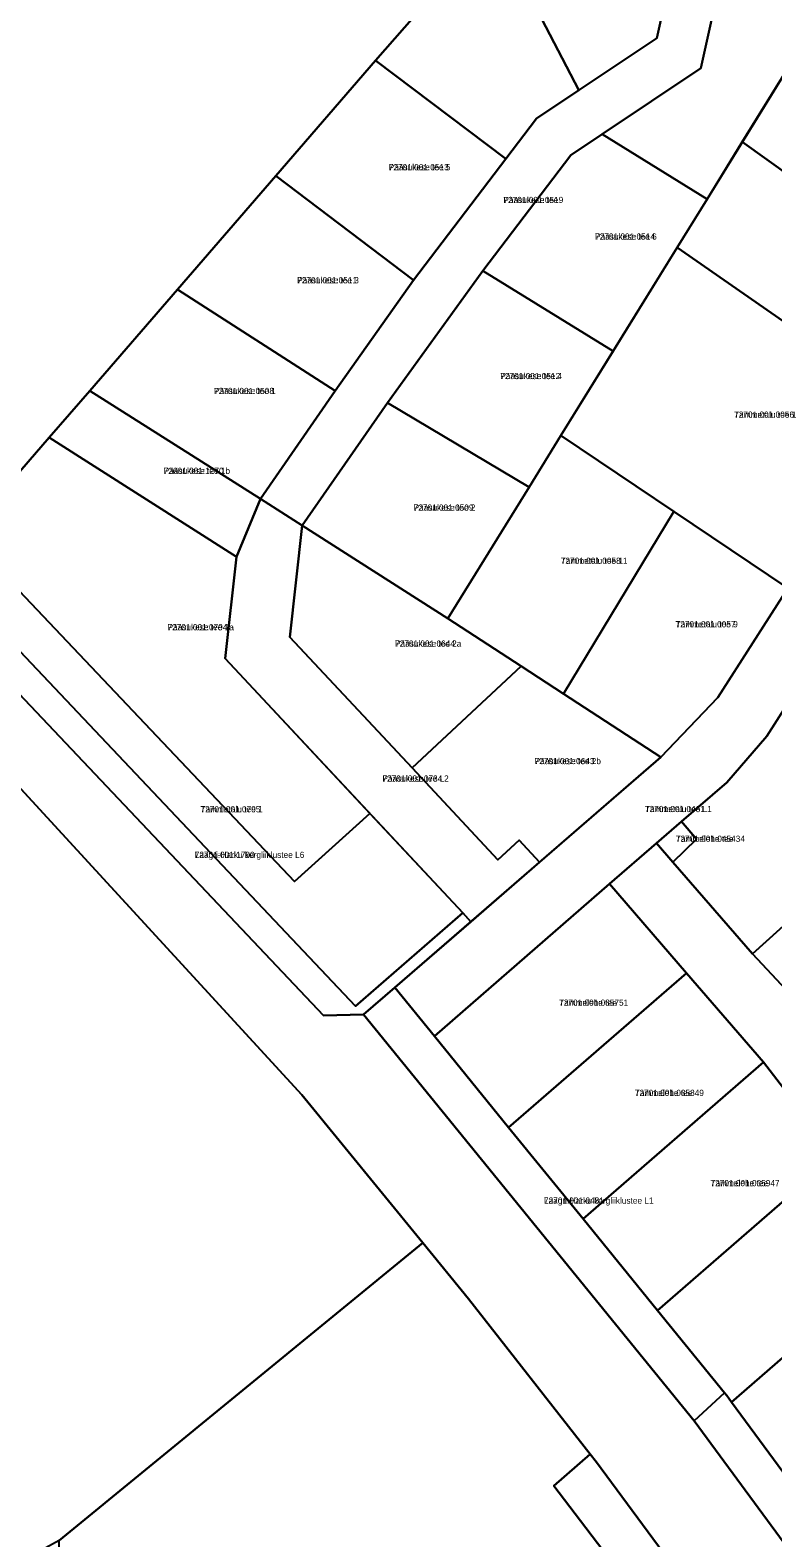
# Model space of a CAD drawing. Extents: x 504287 to 537970, y 6539941 to 6586214.
# Drawn here: x 533465.5 to 533645.2, y 6581123.5 to 6581488.3 of the extents above; entities that cross this region are included whole.
import ezdxf

# ---------------------------------------------------------------- set-up
doc = ezdxf.new("R2010")
doc.units = 0
for name, color, linetype in [('L_AADRESS', 7, 'Continuous'), ('PIIR', 7, 'Continuous'), ('TUNNUS', 7, 'Continuous')]:
    doc.layers.add(name, color=color, linetype=linetype)

msp = doc.modelspace()

# ---------------------------------------------------------------- linework, layer by layer
at = {"layer": 'PIIR'}
for points in [[(533326.26, 6581514.77), (533318.28, 6581531.69), (533460.88, 6581594.32), (533509.22, 6581615.49), (533570.09, 6581504.97), (533549.05, 6581480.98), (533524.91, 6581453.09), (533501.16, 6581425.59), (533479.9, 6581401.04), (533470.03, 6581389.76), (533456.24, 6581373.85), (533449.76, 6581366.4), (533445.71, 6581361.68), (533443.25, 6581358.82), (533411.18, 6581395.01), (533380.43, 6581432.36), (533359.62, 6581460.33), (533340.03, 6581490.25)], [(533576.21, 6581529.44), (533586.3, 6581545.72), (533626.15, 6581532.64), (533622.47, 6581515.7), (533623.13, 6581513.25), (533617.17, 6581486.38), (533598.27, 6581473.76), (533580.31, 6581508.38), (533585.53, 6581511.18)], [(533521.23, 6581374.94), (533539.33, 6581401.02), (533558.28, 6581427.81), (533580.62, 6581457.18), (533588.05, 6581466.93), (533598.27, 6581473.76), (533617.17, 6581486.38), (533623.13, 6581513.25), (533622.47, 6581515.7), (533626.15, 6581532.64), (533638.81, 6581528.47), (533627.83, 6581479.08), (533603.96, 6581463.12), (533596.38, 6581458.07), (533575.07, 6581430.07), (533551.97, 6581398.14), (533531.34, 6581368.49)], [(533549.05, 6581480.98), (533570.09, 6581504.97), (533576.21, 6581529.44), (533585.53, 6581511.18), (533580.31, 6581508.38), (533598.27, 6581473.76), (533588.05, 6581466.93), (533580.62, 6581457.18)], [(533603.96, 6581463.12), (533627.83, 6581479.08), (533638.81, 6581528.47), (533671.59, 6581517.71), (533661.6, 6581499.76), (533629.33, 6581447.46)], [(533637.81, 6581461.28), (533661.6, 6581499.76), (533726.58, 6581461.26), (533695.29, 6581426.03), (533692.69, 6581421.99)], [(533524.91, 6581453.09), (533549.05, 6581480.98), (533580.62, 6581457.18), (533558.28, 6581427.81)], [(533575.07, 6581430.07), (533596.38, 6581458.07), (533603.96, 6581463.12), (533629.33, 6581447.46), (533622.05, 6581435.75), (533606.57, 6581410.61)], [(533622.05, 6581435.75), (533629.33, 6581447.46), (533637.81, 6581461.28), (533692.69, 6581421.99), (533677.08, 6581397.46)], [(533501.16, 6581425.59), (533524.91, 6581453.09), (533558.28, 6581427.81), (533539.33, 6581401.02)], [(533677.08, 6581397.46), (533676.09, 6581395.99), (533648.86, 6581353.32), (533621.25, 6581371.85), (533593.9, 6581390.21), (533622.05, 6581435.75)], [(533551.97, 6581398.14), (533575.07, 6581430.07), (533606.57, 6581410.61), (533593.9, 6581390.21), (533586.26, 6581377.7)], [(533479.9, 6581401.04), (533501.16, 6581425.59), (533539.33, 6581401.02), (533521.23, 6581374.94)], [(533521.23, 6581374.94), (533515.38, 6581360.85), (533470.03, 6581389.76), (533479.9, 6581401.04)], [(533531.34, 6581368.49), (533551.97, 6581398.14), (533586.26, 6581377.7), (533566.57, 6581345.97)], [(533470.03, 6581389.76), (533515.38, 6581360.85), (533512.68, 6581336.26), (533547.67, 6581298.79), (533529.41, 6581282.35), (533449.76, 6581366.4), (533456.24, 6581373.85)], [(533621.25, 6581371.85), (533594.56, 6581327.75), (533584.29, 6581334.44), (533566.57, 6581345.97), (533586.26, 6581377.7), (533593.9, 6581390.21)], [(533531.34, 6581368.49), (533528.34, 6581341.47), (533557.91, 6581309.8), (533578.7, 6581287.54), (533583.82, 6581292.31), (533588.78, 6581287), (533572.12, 6581272.61), (533570.16, 6581274.71), (533512.68, 6581336.26), (533515.38, 6581360.85), (533521.23, 6581374.94)], [(533648.86, 6581353.32), (533631.93, 6581326.81), (533618.16, 6581312.38), (533594.56, 6581327.75), (533621.25, 6581371.85)], [(533528.34, 6581341.47), (533531.34, 6581368.49), (533566.57, 6581345.97), (533584.29, 6581334.44), (533557.91, 6581309.8)], [(533547.67, 6581298.79), (533570.16, 6581274.71), (533544.21, 6581252.2), (533443.25, 6581358.82), (533445.71, 6581361.68), (533449.76, 6581366.4), (533529.41, 6581282.35)], [(533536.43, 6581249.9), (533438.48, 6581353.31), (533443.25, 6581358.82), (533544.21, 6581252.2), (533570.16, 6581274.71), (533572.12, 6581272.61), (533553.71, 6581256.7), (533546.15, 6581250.16)], [(533648.86, 6581353.32), (533659.43, 6581347.94), (533662.3, 6581346.49), (533661.28, 6581344.9), (533649.19, 6581325.97), (533643.79, 6581317.51), (533634.07, 6581306.31), (533623.1, 6581296.82), (533617.04, 6581291.59), (533605.73, 6581281.74), (533563.3, 6581244.92), (533553.71, 6581256.7), (533618.16, 6581312.38), (533631.93, 6581326.81)], [(533557.91, 6581309.8), (533584.29, 6581334.44), (533594.56, 6581327.75), (533618.16, 6581312.38), (533588.78, 6581287), (533583.82, 6581292.31), (533578.7, 6581287.54)], [(533390.26, 6581077.84), (533295.37, 6581224.07), (533442.33, 6581327.39), (533531.21, 6581230.7), (533560.51, 6581194.9), (533472.46, 6581122.88)], [(533649.19, 6581325.97), (533671, 6581292.5), (533640.3, 6581264.87), (533621.01, 6581287.04), (533626.78, 6581292.59), (533623.1, 6581296.82), (533634.07, 6581306.31), (533643.79, 6581317.51)], [(533617.04, 6581291.59), (533623.1, 6581296.82), (533626.78, 6581292.59), (533621.01, 6581287.04)], [(533640.3, 6581264.87), (533671, 6581292.5), (533684.97, 6581294.16), (533715.44, 6581276.05), (533742.8, 6581259.79), (533741.31, 6581258.42), (533733.61, 6581251.29), (533708.25, 6581266.36), (533685.16, 6581280.08), (533673.62, 6581278.71), (533648.49, 6581256.1)], [(533605.73, 6581281.74), (533617.04, 6581291.59), (533621.01, 6581287.04), (533640.3, 6581264.87), (533648.49, 6581256.1), (533668.74, 6581229.78), (533686.06, 6581207.26), (533674.99, 6581197.01), (533660.41, 6581215.98), (533643.01, 6581238.62), (533624.37, 6581260.18)], [(533563.3, 6581244.92), (533605.73, 6581281.74), (533624.37, 6581260.18), (533581.29, 6581222.8)], [(533581.29, 6581222.8), (533624.37, 6581260.18), (533643.01, 6581238.62), (533599.29, 6581200.69)], [(533546.15, 6581250.16), (533553.71, 6581256.7), (533563.3, 6581244.92), (533581.29, 6581222.8), (533599.29, 6581200.69), (533617.29, 6581178.57), (533633.52, 6581158.62), (533626.16, 6581151.81)], [(533599.29, 6581200.69), (533643.01, 6581238.62), (533660.41, 6581215.98), (533617.29, 6581178.57)], [(533617.29, 6581178.57), (533660.41, 6581215.98), (533674.99, 6581197.01), (533677.81, 6581193.35), (533635.21, 6581156.39), (533634.08, 6581157.93), (533633.52, 6581158.62)], [(533626.29, 6581091.47), (533601.28, 6581072.06), (533583.61, 6581080.01), (533514.58, 6581062.83), (533524.8, 6581041.64), (533472.49, 6581031.83), (533472.48, 6581077.01), (533472.46, 6581122.88), (533560.51, 6581194.9), (533571.58, 6581181.34), (533601, 6581143.79), (533592.24, 6581136.14)], [(533635.21, 6581156.39), (533677.81, 6581193.35), (533696.45, 6581171.79), (533652.16, 6581133.37)], [(533626.16, 6581151.81), (533633.52, 6581158.62), (533634.08, 6581157.93), (533635.21, 6581156.39), (533652.16, 6581133.37), (533669.11, 6581110.34), (533685.04, 6581088.71), (533697.73, 6581071.48), (533702.36, 6581065.18), (533711.25, 6581053.1), (533727.86, 6581030.54), (533744.51, 6581007.98), (533736.25, 6581002.31)], [(533601, 6581143.79), (533602.54, 6581141.84), (533634.86, 6581098.11), (533626.29, 6581091.47), (533592.24, 6581136.14)]]:
    msp.add_lwpolyline(points, close=True, dxfattribs=at)
for points in [[(533438.48, 6581353.31), (533536.43, 6581249.9), (533546.15, 6581250.16), (533626.16, 6581151.81), (533736.25, 6581002.31)], [(533634.86, 6581098.11), (533602.54, 6581141.84), (533601, 6581143.79), (533571.58, 6581181.34), (533560.51, 6581194.9), (533531.21, 6581230.7), (533442.33, 6581327.39)]]:
    msp.add_lwpolyline(points, dxfattribs=at)

# ---------------------------------------------------------------- texts
at = {"layer": 'L_AADRESS'}
for s, p in [('Pääsukese tee 5', (533552.27, 6581454.4)), ('Pääsukese tee', (533580.02, 6581446.48)), ('Pääsukese tee 6', (533602.2, 6581437.63)), ('Pääsukese tee 3', (533530.09, 6581427.05)), ('Pääsukese tee 4', (533579.26, 6581403.88)), ('Pääsukese tee 1', (533509.97, 6581400.27)), ('Tammetalu tee 13', (533635.87, 6581394.54)), ('Pääsukese tee 1b', (533497.79, 6581380.95)), ('Pääsukese tee 2', (533558.29, 6581372.05)), ('Tammetalu tee 11', (533593.91, 6581359.19)), ('Tammetalu tee 9', (533621.71, 6581343.82)), ('Pääsukese tee 1a', (533498.71, 6581343.11)), ('Pääsukese tee 2a', (533553.78, 6581339.15)), ('Pääsukese tee 2b', (533587.57, 6581310.72)), ('Pääsukese tee L2', (533550.73, 6581306.5)), ('Tammetalu tee 1', (533506.7, 6581299.06)), ('Tammetalu tee L1', (533614.29, 6581299.12)), ('Tammelehe tee 34', (533621.76, 6581291.93)), ('Laagri-Harku kergliiklustee L6', (533505.3, 6581288.03)), ('Tammelehe tee 51', (533593.51, 6581252.27)), ('Tammelehe tee 49', (533611.83, 6581230.44)), ('Tammelehe tee 47', (533630.15, 6581208.6)), ('Laagri-Harku kergliiklustee L1', (533589.84, 6581204.38))]:
    msp.add_text(s, height=1.5, dxfattribs=at).set_placement(p)
at = {"layer": 'TUNNUS'}
for s, p in [('72701:001:0513', (533552.27, 6581454.4)), ('72701:001:0519', (533580.02, 6581446.48)), ('72701:001:0514', (533602.2, 6581437.63)), ('72701:001:0511', (533530.09, 6581427.05)), ('72701:001:0512', (533579.26, 6581403.88)), ('72701:001:0508', (533509.97, 6581400.27)), ('72701:001:0056', (533635.87, 6581394.54)), ('72601:001:1270', (533497.79, 6581380.95)), ('72701:001:0509', (533558.29, 6581372.05)), ('72701:001:0058', (533593.91, 6581359.19)), ('72701:001:0057', (533621.71, 6581343.82)), ('72701:001:0794', (533498.71, 6581343.11)), ('72701:001:0644', (533553.78, 6581339.15)), ('72701:001:0643', (533587.57, 6581310.72)), ('72701:001:0734', (533550.73, 6581306.5)), ('72701:001:0795', (533506.7, 6581299.06)), ('72701:001:0461', (533614.29, 6581299.12)), ('72701:001:0454', (533621.76, 6581291.93)), ('72701:001:1790', (533505.3, 6581288.03)), ('72701:001:0357', (533593.51, 6581252.27)), ('72701:001:0358', (533611.83, 6581230.44)), ('72701:001:0359', (533630.15, 6581208.6)), ('72701:001:0481', (533589.84, 6581204.38))]:
    msp.add_text(s, height=1.5, dxfattribs=at).set_placement(p)

doc.saveas('drawing.dxf')
